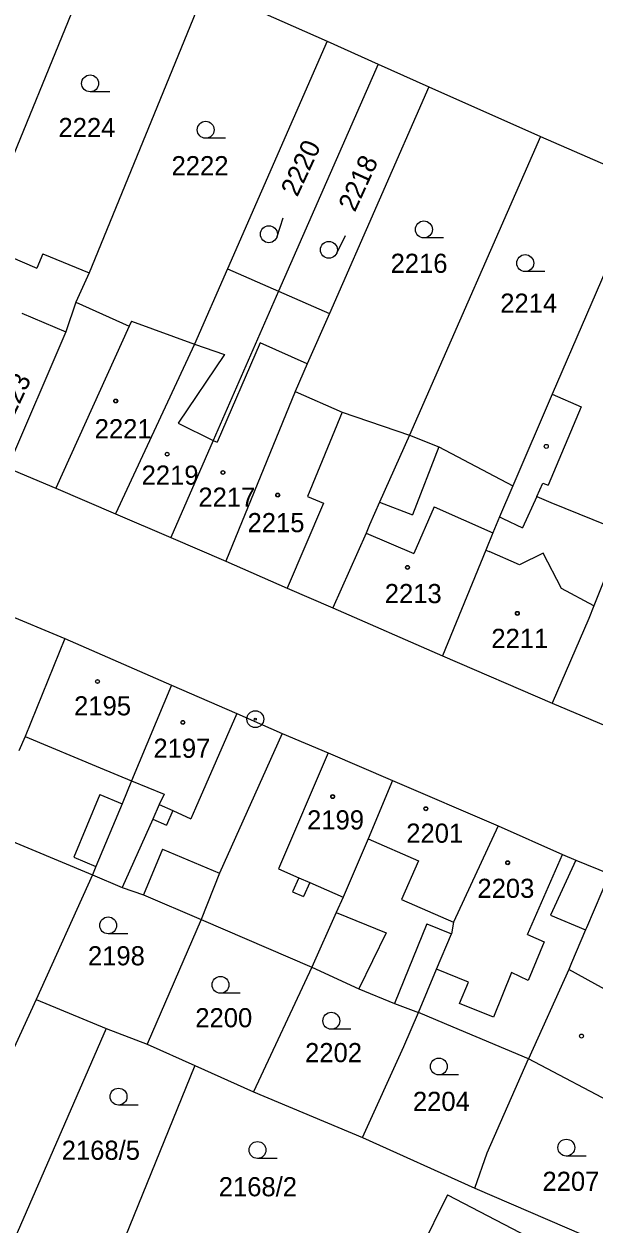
# Model space of a CAD drawing. Extents: x -593183 to -588034, y -1130415 to -1124994.
# Drawn here: x -590487.4 to -590436.7, y -1128223.3 to -1128116.7 of the extents above; entities that cross this region are included whole.
import ezdxf

# ---------------------------------------------------------------- set-up
doc = ezdxf.new("R2010")
doc.units = 0
for name, color, linetype in [('Vrstva 1', 7, 'Continuous'), ('Vrstva 18', 7, 'Continuous'), ('Vrstva 19', 7, 'Continuous'), ('Vrstva 24', 7, 'Continuous'), ('Vrstva 25', 7, 'Continuous'), ('Vrstva 4', 7, 'Continuous')]:
    doc.layers.add(name, color=color, linetype=linetype)

msp = doc.modelspace()

# ---------------------------------------------------------------- linework, layer by layer
at = {"layer": 'Vrstva 1'}
for p, q in [((-590480.44, -1128109.17), (-590491.49, -1128136.12)), ((-590471.21, -1128113.46), (-590481.58, -1128138.81)), ((-590469.8, -1128114.09), (-590460.43, -1128118.25)), ((-590460.43, -1128118.25), (-590469.28, -1128138.45)), ((-590460.43, -1128118.25), (-590455.91, -1128120.28)), ((-590455.91, -1128120.28), (-590464.74, -1128140.44)), ((-590455.91, -1128120.28), (-590451.4, -1128122.31)), ((-590451.4, -1128122.31), (-590460.23, -1128142.42)), ((-590451.4, -1128122.31), (-590441.47, -1128126.71)), ((-590441.47, -1128126.71), (-590453.1, -1128153.24)), ((-590441.47, -1128126.71), (-590432.29, -1128130.71)), ((-590432.29, -1128130.71), (-590440.43, -1128149.59)), ((-590491.49, -1128136.12), (-590486.21, -1128138.41)), ((-590485.69, -1128137.12), (-590486.21, -1128138.41)), ((-590485.69, -1128137.12), (-590481.58, -1128138.81)), ((-590481.58, -1128138.81), (-590482.75, -1128141.43)), ((-590469.28, -1128138.45), (-590472.21, -1128145.15)), ((-590469.28, -1128138.45), (-590464.74, -1128140.44)), ((-590482.75, -1128141.43), (-590483.63, -1128144.05)), ((-590482.75, -1128141.43), (-590478.02, -1128143.56)), ((-590464.74, -1128140.44), (-590470.54, -1128153.7)), ((-590464.74, -1128140.44), (-590460.23, -1128142.42)), ((-590460.23, -1128142.42), (-590462.19, -1128146.89)), ((-590477.81, -1128143.1), (-590478.02, -1128143.56)), ((-590477.81, -1128143.1), (-590472.21, -1128145.15)), ((-590483.63, -1128144.05), (-590488.82, -1128156.13)), ((-590472.21, -1128145.15), (-590479.22, -1128160.22)), ((-590462.19, -1128146.89), (-590463.27, -1128149.35)), ((-590463.27, -1128149.35), (-590469.42, -1128164.43)), ((-590463.27, -1128149.35), (-590459.09, -1128151.19)), ((-590440.43, -1128149.59), (-590443.94, -1128157.72)), ((-590440.43, -1128149.59), (-590437.87, -1128150.71)), ((-590437.87, -1128150.71), (-590440.8, -1128157.66)), ((-590459.09, -1128151.19), (-590453.1, -1128153.24)), ((-590470.54, -1128153.7), (-590474.32, -1128162.32)), ((-590453.1, -1128153.24), (-590455.79, -1128159.19)), ((-590453.1, -1128153.24), (-590450.51, -1128154.27)), ((-590450.51, -1128154.27), (-590443.94, -1128157.72)), ((-590488.82, -1128156.13), (-590484.54, -1128157.95)), ((-590484.54, -1128157.95), (-590479.22, -1128160.22)), ((-590443.94, -1128157.72), (-590445.11, -1128160.49)), ((-590441.79, -1128158.67), (-590441.26, -1128157.5)), ((-590441.26, -1128157.5), (-590440.8, -1128157.66)), ((-590455.79, -1128159.19), (-590456.66, -1128161.21)), ((-590441.79, -1128158.67), (-590440.56, -1128159.22)), ((-590440.56, -1128159.22), (-590434.11, -1128161.82)), ((-590479.22, -1128160.22), (-590474.32, -1128162.32)), ((-590445.11, -1128160.49), (-590445.71, -1128161.92)), ((-590456.66, -1128161.21), (-590456.97, -1128161.93)), ((-590474.32, -1128162.32), (-590469.42, -1128164.43)), ((-590456.97, -1128161.93), (-590459.93, -1128168.58)), ((-590445.71, -1128161.92), (-590446.33, -1128163.44)), ((-590434.11, -1128161.82), (-590436.74, -1128168.38)), ((-590446.33, -1128163.44), (-590450.17, -1128172.82)), ((-590469.42, -1128164.43), (-590463.98, -1128166.81)), ((-590463.98, -1128166.81), (-590459.93, -1128168.58)), ((-590489.27, -1128168.98), (-590483.72, -1128171.3)), ((-590459.93, -1128168.58), (-590450.17, -1128172.82)), ((-590436.74, -1128168.38), (-590437.19, -1128169.51)), ((-590437.19, -1128169.51), (-590440.44, -1128177.03)), ((-590483.72, -1128171.3), (-590487.27, -1128179.99)), ((-590483.72, -1128171.3), (-590474.26, -1128175.44)), ((-590450.17, -1128172.82), (-590440.44, -1128177.03)), ((-590474.26, -1128175.44), (-590477.8, -1128183.94)), ((-590474.26, -1128175.44), (-590468.46, -1128177.95)), ((-590440.44, -1128177.03), (-590426.08, -1128183.15)), ((-590468.46, -1128177.95), (-590464.42, -1128179.74)), ((-590464.42, -1128179.74), (-590469.99, -1128192.13)), ((-590464.42, -1128179.74), (-590460.35, -1128181.44)), ((-590487.27, -1128179.99), (-590487.82, -1128181.27)), ((-590460.35, -1128181.44), (-590454.61, -1128183.91)), ((-590477.8, -1128183.94), (-590478.65, -1128185.98)), ((-590454.61, -1128183.91), (-590456.78, -1128189.08)), ((-590454.61, -1128183.91), (-590445.23, -1128187.93)), ((-590478.65, -1128185.98), (-590480.97, -1128191.54)), ((-590490.86, -1128188.3), (-590481.28, -1128192.28)), ((-590445.23, -1128187.93), (-590449.2, -1128196.5)), ((-590445.23, -1128187.93), (-590439.51, -1128190.48)), ((-590456.78, -1128189.08), (-590459.02, -1128194.27)), ((-590439.51, -1128190.48), (-590438.32, -1128190.97)), ((-590480.97, -1128191.54), (-590481.28, -1128192.28)), ((-590438.32, -1128190.97), (-590435.35, -1128192.19)), ((-590481.28, -1128192.28), (-590486.28, -1128203.35)), ((-590481.28, -1128192.28), (-590478.63, -1128193.4)), ((-590469.99, -1128192.13), (-590471.62, -1128196.26)), ((-590435.35, -1128192.19), (-590437.39, -1128196.98)), ((-590478.63, -1128193.4), (-590476.75, -1128194.05)), ((-590476.75, -1128194.05), (-590471.62, -1128196.26)), ((-590459.02, -1128194.27), (-590459.63, -1128195.64)), ((-590459.63, -1128195.64), (-590461.78, -1128200.49)), ((-590471.62, -1128196.26), (-590476.41, -1128207.32)), ((-590471.62, -1128196.26), (-590461.78, -1128200.49)), ((-590449.2, -1128196.5), (-590449.39, -1128197.53)), ((-590450.72, -1128200.65), (-590449.39, -1128197.53)), ((-590437.48, -1128197.18), (-590438.72, -1128200.1)), ((-590437.39, -1128196.98), (-590437.48, -1128197.18)), ((-590438.72, -1128200.1), (-590438.97, -1128200.69)), ((-590461.78, -1128200.49), (-590466.97, -1128211.56)), ((-590461.78, -1128200.49), (-590457.61, -1128202.42)), ((-590452.31, -1128204.52), (-590450.72, -1128200.65)), ((-590438.97, -1128200.69), (-590442.54, -1128208.61)), ((-590457.61, -1128202.42), (-590454.45, -1128203.72)), ((-590486.28, -1128203.35), (-590492.56, -1128216.99)), ((-590454.45, -1128203.72), (-590452.31, -1128204.52)), ((-590453.63, -1128207.54), (-590452.31, -1128204.52)), ((-590449.24, -1128205.81), (-590452.31, -1128204.52)), ((-590480.06, -1128205.92), (-590488.47, -1128225.22)), ((-590480.06, -1128205.92), (-590476.41, -1128207.32)), ((-590442.54, -1128208.61), (-590449.24, -1128205.81)), ((-590476.41, -1128207.32), (-590472.17, -1128209.21)), ((-590457.28, -1128215.62), (-590453.63, -1128207.54)), ((-590446.2, -1128216.98), (-590442.54, -1128208.61)), ((-590432.05, -1128214.15), (-590442.54, -1128208.61)), ((-590472.17, -1128209.21), (-590478.8, -1128225.46)), ((-590472.17, -1128209.21), (-590466.97, -1128211.56)), ((-590466.97, -1128211.56), (-590457.28, -1128215.62)), ((-590457.28, -1128215.62), (-590447.3, -1128220.1)), ((-590447.3, -1128220.1), (-590446.2, -1128216.98)), ((-590447.3, -1128220.1), (-590433.34, -1128226.11)), ((-590449.74, -1128220.71), (-590452.88, -1128227.02)), ((-590449.74, -1128220.71), (-590440.46, -1128225.53))]:
    msp.add_line(p, q, dxfattribs=at)
at = {"layer": 'Vrstva 24'}
for radius in [0.75, 0.0903]:
    msp.add_circle((-590466.81, -1128178.46), radius, dxfattribs=at)
at = {"layer": 'Vrstva 25'}
for p, q in [((-590479.74, -1128122.74), (-590481.49, -1128122.74)), ((-590469.47, -1128126.86), (-590471.22, -1128126.86)), ((-590464.36, -1128133.95), (-590464.89, -1128135.62)), ((-590458.82, -1128135.54), (-590459.6, -1128137.11)), ((-590450.08, -1128135.71), (-590451.83, -1128135.71)), ((-590441.08, -1128138.7), (-590442.83, -1128138.7)), ((-590478.13, -1128197.52), (-590479.88, -1128197.52)), ((-590468.15, -1128202.8), (-590469.9, -1128202.8)), ((-590458.31, -1128205.99), (-590460.06, -1128205.99)), ((-590448.76, -1128210.05), (-590450.51, -1128210.05)), ((-590477.21, -1128212.73), (-590478.96, -1128212.73)), ((-590464.87, -1128217.47), (-590466.62, -1128217.47)), ((-590437.43, -1128217.26), (-590439.18, -1128217.26))]:
    msp.add_line(p, q, dxfattribs=at)
for centre, radius in [((-590481.49, -1128121.99), 0.75), ((-590471.22, -1128126.11), 0.75), ((-590465.6, -1128135.39), 0.75), ((-590451.83, -1128134.96), 0.75), ((-590460.27, -1128136.77), 0.75), ((-590442.83, -1128137.95), 0.75), ((-590479.21, -1128150.2), 0.175), ((-590479.21, -1128150.2), 0.15), ((-590440.96, -1128154.23), 0.175), ((-590474.64, -1128154.92), 0.175), ((-590474.64, -1128154.92), 0.15), ((-590469.69, -1128156.55), 0.175), ((-590469.69, -1128156.55), 0.15), ((-590464.82, -1128158.56), 0.175), ((-590464.82, -1128158.56), 0.15), ((-590453.29, -1128164.98), 0.175), ((-590453.29, -1128164.98), 0.15), ((-590443.53, -1128169.06), 0.175), ((-590443.53, -1128169.06), 0.15), ((-590480.83, -1128175.11), 0.175), ((-590480.83, -1128175.11), 0.15), ((-590473.25, -1128178.75), 0.175), ((-590473.25, -1128178.75), 0.15), ((-590459.94, -1128185.33), 0.175), ((-590459.94, -1128185.33), 0.15), ((-590451.66, -1128186.41), 0.175), ((-590451.66, -1128186.41), 0.15), ((-590444.39, -1128191.21), 0.175), ((-590444.39, -1128191.21), 0.15), ((-590479.88, -1128196.77), 0.75), ((-590469.9, -1128202.05), 0.75), ((-590460.06, -1128205.24), 0.75), ((-590437.83, -1128206.6), 0.175), ((-590450.51, -1128209.3), 0.75), ((-590478.96, -1128211.98), 0.75), ((-590466.62, -1128216.72), 0.75), ((-590439.18, -1128216.51), 0.75)]:
    msp.add_circle(centre, radius, dxfattribs=at)
at = {"layer": 'Vrstva 4'}
for p, q in [((-590487.55, -1128142.39), (-590483.63, -1128144.05)), ((-590478.02, -1128143.56), (-590484.54, -1128157.95)), ((-590472.21, -1128145.15), (-590469.56, -1128146.08)), ((-590466.38, -1128145.02), (-590470.2, -1128153.87)), ((-590462.19, -1128146.89), (-590466.38, -1128145.02)), ((-590469.56, -1128146.08), (-590473.66, -1128152.17)), ((-590459.09, -1128151.19), (-590462.17, -1128158.67)), ((-590473.66, -1128152.17), (-590470.54, -1128153.7)), ((-590470.54, -1128153.7), (-590470.2, -1128153.87)), ((-590450.51, -1128154.27), (-590452.84, -1128160.32)), ((-590460.75, -1128159.26), (-590463.98, -1128166.81)), ((-590462.17, -1128158.67), (-590460.75, -1128159.26)), ((-590455.79, -1128159.19), (-590452.84, -1128160.32)), ((-590450.92, -1128159.6), (-590452.74, -1128163.73)), ((-590450.92, -1128159.6), (-590445.71, -1128161.92)), ((-590441.79, -1128158.67), (-590443.07, -1128161.47)), ((-590445.11, -1128160.49), (-590444.81, -1128160.63)), ((-590444.81, -1128160.63), (-590443.07, -1128161.47)), ((-590456.97, -1128161.93), (-590452.74, -1128163.73)), ((-590446.33, -1128163.44), (-590446.03, -1128163.57)), ((-590443.35, -1128164.75), (-590446.03, -1128163.57)), ((-590441.25, -1128163.71), (-590443.35, -1128164.75)), ((-590439.62, -1128166.84), (-590441.25, -1128163.71)), ((-590436.74, -1128168.38), (-590439.62, -1128166.84)), ((-590468.46, -1128177.95), (-590472.13, -1128186.36)), ((-590487.27, -1128179.99), (-590480.59, -1128182.78)), ((-590460.35, -1128181.44), (-590464.74, -1128191.74)), ((-590480.59, -1128182.78), (-590477.8, -1128183.94)), ((-590477.8, -1128183.94), (-590474.92, -1128185.11)), ((-590480.61, -1128185.16), (-590482.93, -1128190.72)), ((-590480.61, -1128185.16), (-590478.65, -1128185.98)), ((-590474.92, -1128185.11), (-590475.34, -1128186.05)), ((-590475.34, -1128186.05), (-590475.92, -1128187.34)), ((-590475.34, -1128186.05), (-590474.15, -1128186.58)), ((-590474.15, -1128186.58), (-590474.7, -1128187.88)), ((-590474.15, -1128186.58), (-590472.55, -1128187.3)), ((-590472.13, -1128186.36), (-590472.55, -1128187.3)), ((-590475.92, -1128187.34), (-590478.63, -1128193.4)), ((-590475.92, -1128187.34), (-590474.7, -1128187.88)), ((-590456.78, -1128189.08), (-590452.32, -1128191.05)), ((-590475.05, -1128190), (-590476.75, -1128194.05)), ((-590475.05, -1128190), (-590469.99, -1128192.13)), ((-590442.62, -1128197.59), (-590439.51, -1128190.48)), ((-590482.93, -1128190.72), (-590480.97, -1128191.54)), ((-590452.32, -1128191.05), (-590453.83, -1128194.47)), ((-590438.32, -1128190.97), (-590440.58, -1128195.87)), ((-590464.74, -1128191.74), (-590462.94, -1128192.54)), ((-590462.94, -1128192.54), (-590463.5, -1128193.8)), ((-590462.94, -1128192.54), (-590461.98, -1128192.96)), ((-590461.98, -1128192.96), (-590462.54, -1128194.22)), ((-590461.98, -1128192.96), (-590459.02, -1128194.27)), ((-590463.5, -1128193.8), (-590462.54, -1128194.22)), ((-590453.83, -1128194.47), (-590449.2, -1128196.5)), ((-590459.63, -1128195.64), (-590455.19, -1128197.42)), ((-590451.57, -1128196.63), (-590454.45, -1128203.72)), ((-590451.57, -1128196.63), (-590449.39, -1128197.53)), ((-590440.58, -1128195.87), (-590437.48, -1128197.18)), ((-590455.19, -1128197.42), (-590457.61, -1128202.42)), ((-590442.62, -1128197.59), (-590441.14, -1128198.24)), ((-590441.14, -1128198.24), (-590442.57, -1128201.66)), ((-590447.88, -1128201.81), (-590450.72, -1128200.65)), ((-590444.05, -1128200.97), (-590445.65, -1128204.93)), ((-590442.57, -1128201.66), (-590444.05, -1128200.97)), ((-590433.29, -1128203.82), (-590438.97, -1128200.69)), ((-590448.66, -1128203.7), (-590447.88, -1128201.81)), ((-590486.28, -1128203.35), (-590480.06, -1128205.92)), ((-590445.65, -1128204.93), (-590448.66, -1128203.7))]:
    msp.add_line(p, q, dxfattribs=at)

# ---------------------------------------------------------------- texts
at = {"layer": 'Vrstva 18'}
for s, p in [('2224', (-590484.3, -1128126.76)), ('2222', (-590474.25, -1128130.15)), ('2216', (-590454.79, -1128138.82)), ('2214', (-590445.05, -1128142.36)), ('2198', (-590481.68, -1128200.32)), ('2200', (-590472.14, -1128205.82)), ('2202', (-590462.39, -1128208.92)), ('2204', (-590452.81, -1128213.25)), ('2168/5', (-590484.01, -1128217.59)), ('2168/2', (-590470.06, -1128220.83)), ('2207', (-590441.3, -1128220.35))]:
    msp.add_text(s, height=1.7, dxfattribs=at).set_placement(p)
for s, rotation, p in [('2220', 65.1122, (-590463.08, -1128132.14)), ('2218', 65.4664, (-590457.96, -1128133.49))]:
    msp.add_text(s, height=1.7, rotation=rotation, dxfattribs=at).set_placement(p)
at = {"layer": 'Vrstva 19'}
msp.add_text('2223', height=1.7, rotation=64.8851, dxfattribs=at).set_placement((-590488.83, -1128152.84))
for s, p in [('2221', (-590481.08, -1128153.51)), ('2219', (-590476.91, -1128157.63)), ('2217', (-590471.87, -1128159.59)), ('2215', (-590467.5, -1128161.85)), ('2213', (-590455.31, -1128168.15)), ('2211', (-590445.84, -1128172.13)), ('2195', (-590482.91, -1128178.12)), ('2197', (-590475.86, -1128181.89)), ('2199', (-590462.21, -1128188.25)), ('2201', (-590453.4, -1128189.43)), ('2203', (-590447.08, -1128194.33))]:
    msp.add_text(s, height=1.7, dxfattribs=at).set_placement(p)

doc.saveas('drawing.dxf')
